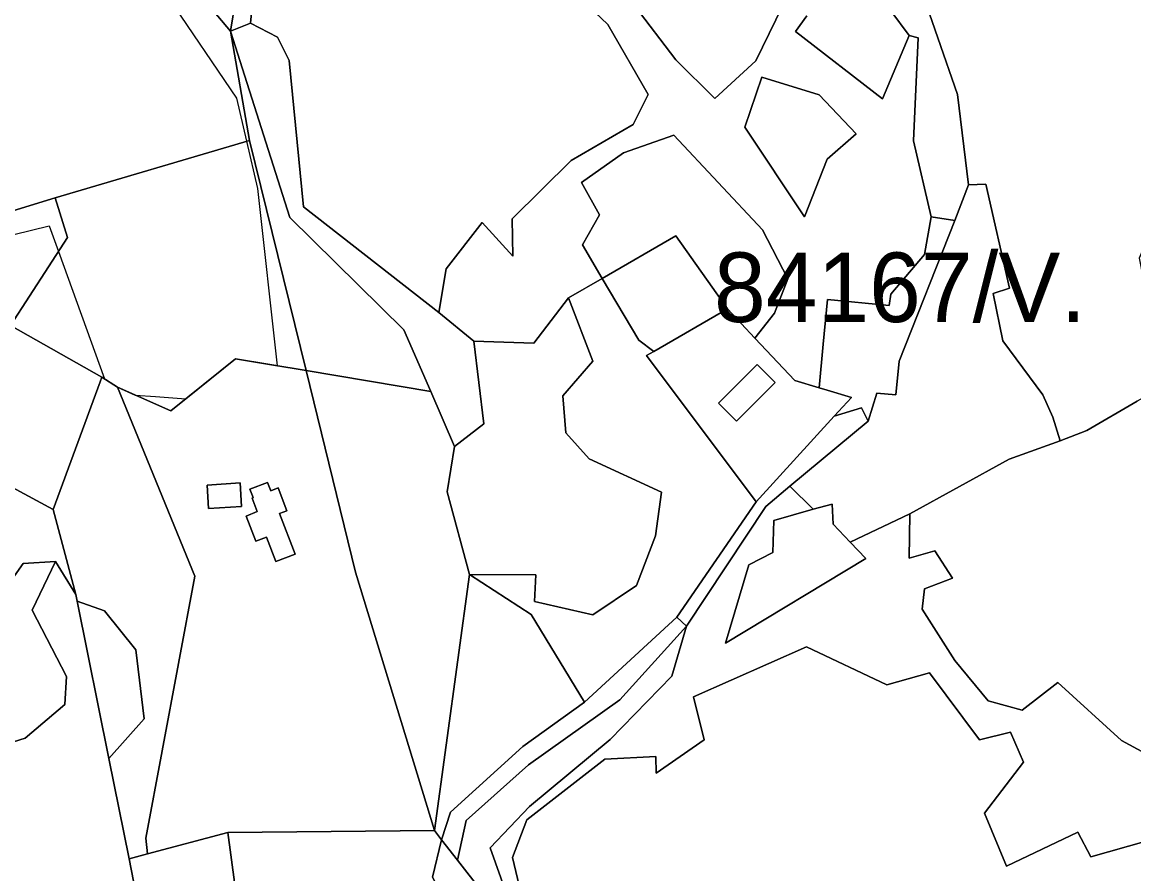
# Model space of a CAD drawing. Extents: x -477304 to -465429, y -1159113 to -1149210.
# Drawn here: x -475105.3 to -474865.5, y -1151408.3 to -1151224.6 of the extents above; entities that cross this region are included whole.
import ezdxf

# ---------------------------------------------------------------- set-up
doc = ezdxf.new("R2010")
doc.units = 0
for name, color, linetype in [('BPEJ_s', 7, 'Continuous'), ('orna_s', 7, 'Continuous'), ('ostatni_s', 7, 'Continuous'), ('PUPFL_s', 7, 'Continuous'), ('trav_porost_s', 7, 'Continuous'), ('zahrada_s', 7, 'Continuous')]:
    doc.layers.add(name, color=color, linetype=linetype)

msp = doc.modelspace()

# ---------------------------------------------------------------- linework, layer by layer
at = {"layer": 'BPEJ_s'}
msp.add_lwpolyline([(-475141.21, -1151278.73), (-475099.5, -1151268.5), (-475097.5, -1151274.05), (-475087.6, -1151301.52), (-475084.79, -1151303.35), (-475080.93, -1151305.06), (-475076.58, -1151305.36), (-475070.02, -1151305.82), (-475059.29, -1151297.19), (-475050.25, -1151298.71), (-475054.5, -1151260.5), (-475056.85, -1151250.3), (-475059, -1151241), (-475088.5, -1151197.5)], dxfattribs=at)
msp.add_lwpolyline([(-475141.21, -1151278.73), (-475099.5, -1151268.5), (-475097.5, -1151274.05), (-475087.6, -1151301.52), (-475084.79, -1151303.35), (-475080.93, -1151305.06), (-475076.58, -1151305.36), (-475070.02, -1151305.82), (-475059.29, -1151297.19), (-475050.25, -1151298.71), (-475054.5, -1151260.5), (-475056.85, -1151250.3), (-475059, -1151241), (-475088.5, -1151197.5)], dxfattribs=at)
at = {"layer": 'orna_s'}
for points in [[(-475121.9, -1151317.2), (-475119.19, -1151311.96), (-475117.35, -1151308.41), (-475107.85, -1151290.01), (-475088.14, -1151301.17), (-475088.52, -1151302.19), (-475098.68, -1151329.69)], [(-475073.3, -1151308.45), (-475059.29, -1151297.19), (-475044.09, -1151299.75), (-475033.4, -1151343.25), (-475016.37, -1151398.97), (-475060.99, -1151399.35), (-475078.27, -1151403.96), (-475078.67, -1151400.58), (-475068.11, -1151344.11), (-475084.79, -1151303.35)], [(-475065.43, -1151324.48), (-475065.15, -1151329.47), (-475058.04, -1151329.07), (-475058.32, -1151323.98)], [(-475048.2, -1151329.99), (-475050.1, -1151325.06), (-475051.69, -1151325.67), (-475052.38, -1151323.87), (-475056.21, -1151325.35), (-475055.51, -1151327.15), (-475055.74, -1151327.24), (-475054.61, -1151330.17), (-475057.04, -1151331.11), (-475054.94, -1151336.55), (-475052.63, -1151335.66), (-475050.59, -1151340.95), (-475046.41, -1151339.34), (-475049.78, -1151330.6)], [(-475060.99, -1151399.35), (-475057.18, -1151427.79), (-475077.46, -1151429.88), (-475082.26, -1151405.02), (-475078.27, -1151403.96)]]:
    msp.add_lwpolyline(points, close=True, dxfattribs=at)
at = {"layer": 'ostatni_s'}
for points in [[(-474969.98, -1151173.03), (-474991.46, -1151166.55), (-474988.11, -1151152.08), (-474960.13, -1151161.77), (-474924.42, -1151177.77), (-474929.4, -1151189), (-474912, -1151215.7), (-474903.51, -1151240.22), (-474901.14, -1151259.66), (-474904.1, -1151267.41), (-474909.19, -1151266.61), (-474913, -1151250.17), (-474912, -1151227.99), (-474913.93, -1151227.46), (-474921.88, -1151216.8), (-474918.53, -1151214), (-474925.86, -1151201.19), (-474937, -1151189.76)], [(-475012.08, -1151316.13), (-475017.18, -1151304.29), (-475022.98, -1151290.97), (-475047.57, -1151266.75), (-475060.36, -1151226.55), (-475056.07, -1151224.83), (-475050.28, -1151227.84), (-475047.71, -1151232.87), (-475044.66, -1151264.4), (-475015.4, -1151287.21), (-475007.86, -1151293.38), (-475005.7, -1151311.26)], [(-475060.36, -1151226.55), (-475047.57, -1151266.75), (-475022.98, -1151290.97), (-475017.18, -1151304.29), (-475044.09, -1151299.75), (-475056.29, -1151250.13)], [(-475107.85, -1151290.01), (-475095.53, -1151271.01), (-475098.2, -1151262.5), (-475056.29, -1151250.13), (-475044.09, -1151299.75), (-475059.29, -1151297.19), (-475073.3, -1151308.45), (-475084.79, -1151303.35), (-475088.14, -1151301.17)], [(-474926.42, -1151305.57), (-474931.65, -1151303.97), (-474933.37, -1151303.48), (-474932.48, -1151294.08), (-474931.57, -1151284.44), (-474918.26, -1151285.7), (-474917.93, -1151283.24), (-474910.61, -1151274.72), (-474909.19, -1151266.61), (-474904.1, -1151267.41), (-474916.1, -1151297.72), (-474916.79, -1151305), (-474920.91, -1151304.61), (-474922.76, -1151310.65), (-474924.21, -1151307.8), (-474930.1, -1151309.59)], [(-474942.86, -1151302.31), (-474951.2, -1151310.68), (-474955.1, -1151306.8), (-474946.76, -1151298.43)], [(-474930.1, -1151309.59), (-474924.21, -1151307.8), (-474922.76, -1151310.65), (-474939.66, -1151324.7), (-474944.9, -1151329.06), (-474962, -1151354.84), (-474964.05, -1151352.96), (-474946.97, -1151328.05)], [(-475058.32, -1151323.98), (-475058.04, -1151329.07), (-475065.15, -1151329.47), (-475065.43, -1151324.48)], [(-475050.1, -1151325.06), (-475048.2, -1151329.99), (-475049.78, -1151330.6), (-475046.41, -1151339.34), (-475050.59, -1151340.95), (-475052.63, -1151335.66), (-475054.94, -1151336.55), (-475057.04, -1151331.11), (-475054.61, -1151330.17), (-475055.74, -1151327.24), (-475055.51, -1151327.15), (-475056.21, -1151325.35), (-475052.38, -1151323.87), (-475051.69, -1151325.67)], [(-475086.62, -1151383.42), (-475093.48, -1151349.48), (-475087.6, -1151351.55), (-475080.8, -1151360), (-475079.05, -1151374.83)], [(-474976.36, -1151370.73), (-474996.09, -1151384.8), (-475009.51, -1151396.79), (-475011.44, -1151405.3), (-475014.84, -1151400.93), (-475012.91, -1151394.95), (-474997.32, -1151380.82), (-474984.01, -1151371.26), (-474964.05, -1151352.96), (-474962, -1151354.84)], [(-475010.6, -1151421.29), (-475016.78, -1151409.02), (-475014.84, -1151400.93), (-475011.44, -1151405.3), (-475000.29, -1151419.64)]]:
    msp.add_lwpolyline(points, close=True, dxfattribs=at)
msp.add_lwpolyline([(-475109.02, -1151346.92), (-475105.1, -1151341.38), (-475098.18, -1151340.89), (-475103.16, -1151351.41), (-475095.79, -1151365.7), (-475096.15, -1151371.76), (-475104.73, -1151378.99), (-475124.91, -1151385.36)], dxfattribs=at)
at = {"layer": 'PUPFL_s'}
for points in [[(-475015.31, -1151145.14), (-475029.81, -1151142), (-475044.82, -1151155.95), (-474996.85, -1151166.28), (-474992.54, -1151171.21), (-474991.46, -1151166.55), (-474969.98, -1151173.03), (-474937, -1151189.76), (-474973.29, -1151181.42), (-474978.83, -1151181.83), (-475002.66, -1151176.68), (-475017.07, -1151176.16), (-475018.09, -1151174.98), (-475045.76, -1151178.7), (-475052.84, -1151180.14), (-475060.36, -1151226.55), (-475096.26, -1151183.96), (-475042.92, -1151144.5), (-475020.98, -1151138.65)], [(-475144.6, -1151276.72), (-475098.2, -1151262.5), (-475095.53, -1151271.01), (-475107.85, -1151290.01), (-475130.68, -1151284.96)]]:
    msp.add_lwpolyline(points, close=True, dxfattribs=at)
for points in [[(-475098.2, -1151262.5), (-475144.6, -1151276.72), (-475178.84, -1151288.36), (-475188.29, -1151293.38), (-475197.96, -1151283.06), (-475204.53, -1151269.52), (-475217.84, -1151231.85), (-475239.71, -1151172.84)], [(-475096.26, -1151183.96), (-475060.36, -1151226.55), (-475056.29, -1151250.13), (-475098.2, -1151262.5)]]:
    msp.add_lwpolyline(points, dxfattribs=at)
at = {"layer": 'trav_porost_s'}
for points in [[(-475054.41, -1151208.13), (-475056.07, -1151224.83), (-475060.36, -1151226.55), (-475052.84, -1151180.14)], [(-474856.06, -1151191.88), (-474850.5, -1151227.4), (-474855.72, -1151237.99), (-474855.66, -1151255.2), (-474864.31, -1151275.47), (-474861.96, -1151287.59), (-474860.18, -1151294.77), (-474858.21, -1151302.73), (-474864.74, -1151306.37), (-474875.64, -1151312.66), (-474881.35, -1151314.91), (-474882.97, -1151309.77), (-474885.1, -1151304.99), (-474893.75, -1151293.3), (-474895.83, -1151283.09), (-474892.31, -1151281.94), (-474897.38, -1151259.52), (-474901.14, -1151259.66), (-474903.51, -1151240.22), (-474912, -1151215.7)], [(-474936.04, -1151223.21), (-474938.45, -1151226.62), (-474919.67, -1151241.13), (-474913.93, -1151227.46), (-474912, -1151227.99), (-474913, -1151250.17), (-474909.19, -1151266.61), (-474910.61, -1151274.72), (-474917.93, -1151283.24), (-474918.26, -1151285.7), (-474931.57, -1151284.44), (-474932.48, -1151294.08), (-474933.37, -1151303.48), (-474938.6, -1151301.9), (-474947.23, -1151292.73), (-474943.03, -1151287.39), (-474940.14, -1151279.96), (-474945.57, -1151269.38), (-474964.73, -1151249), (-474975.61, -1151252.8), (-474984.68, -1151259.2), (-474980.74, -1151266.12), (-474984.46, -1151272.64), (-474980.18, -1151279.87), (-474987.42, -1151284.08), (-474994.97, -1151293.8), (-475007.86, -1151293.38), (-475015.4, -1151287.21), (-475013.84, -1151277.82), (-475006.05, -1151267.82), (-474999.46, -1151275.08), (-474999.59, -1151267), (-474986.86, -1151254.47), (-474973.53, -1151246.68), (-474970.27, -1151240.23), (-474978.98, -1151225.14), (-474998.6, -1151206.44)], [(-474921.88, -1151216.8), (-474913.93, -1151227.46), (-474919.67, -1151241.13), (-474938.45, -1151226.62), (-474936.04, -1151223.21)], [(-474939.83, -1151218.16), (-474947.01, -1151232.94), (-474955.87, -1151241.06), (-474964.33, -1151232.75), (-474973.29, -1151220.91)], [(-474973.29, -1151220.91), (-474964.33, -1151232.75), (-474955.87, -1151241.06), (-474947.01, -1151232.94), (-474939.83, -1151218.16)], [(-474841.95, -1151393.7), (-474868.16, -1151379.49), (-474881.86, -1151367.04), (-474889.55, -1151372.96), (-474896.91, -1151370.95), (-474904.12, -1151362.28), (-474911.15, -1151351.21), (-474910.66, -1151346.81), (-474904.58, -1151344.53), (-474908.44, -1151338.59), (-474913.95, -1151340.17), (-474913.82, -1151330.63), (-474892.34, -1151318.82), (-474881.35, -1151314.91), (-474875.64, -1151312.66), (-474864.74, -1151306.37)], [(-474998.98, -1151417.87), (-475004.34, -1151402.64), (-474995.87, -1151393.75), (-474978.44, -1151379.28), (-474965.16, -1151365.68), (-474962, -1151354.84), (-474944.9, -1151329.06), (-474939.66, -1151324.7), (-474934.65, -1151329.67), (-474943.13, -1151332.06), (-474943.36, -1151338.98), (-474948.53, -1151341.67), (-474953.61, -1151358.53), (-474923.3, -1151340.3), (-474926.66, -1151336.77), (-474913.82, -1151330.63), (-474913.95, -1151340.17), (-474908.44, -1151338.59), (-474904.58, -1151344.53), (-474910.66, -1151346.81), (-474911.15, -1151351.21), (-474904.12, -1151362.28), (-474896.91, -1151370.95), (-474889.55, -1151372.96), (-474881.86, -1151367.04), (-474868.16, -1151379.49), (-474841.95, -1151393.7)], [(-474996.96, -1151415.64), (-474999.56, -1151404.78), (-474996.47, -1151396.66), (-474979.64, -1151383.57), (-474968.61, -1151383), (-474968.56, -1151386.6), (-474958.16, -1151379.4), (-474960.5, -1151370.08), (-474936.07, -1151359.33), (-474918.76, -1151367.51), (-474909.57, -1151364.94), (-474898.76, -1151379.37), (-474892.07, -1151377.74), (-474889.31, -1151384.2), (-474897.69, -1151395.21), (-474892.91, -1151406.62), (-474877.57, -1151399.29), (-474874.75, -1151404.62), (-474862.78, -1151401.22)], [(-474862.78, -1151401.22), (-474874.75, -1151404.62), (-474877.57, -1151399.29), (-474892.91, -1151406.62), (-474897.69, -1151395.21), (-474889.31, -1151384.2), (-474892.07, -1151377.74), (-474898.76, -1151379.37), (-474909.57, -1151364.94), (-474918.76, -1151367.51), (-474936.07, -1151359.33), (-474960.5, -1151370.08), (-474958.16, -1151379.4), (-474968.56, -1151386.6), (-474968.61, -1151383), (-474979.64, -1151383.57), (-474996.47, -1151396.66), (-474999.56, -1151404.78), (-474996.96, -1151415.64)]]:
    msp.add_lwpolyline(points, dxfattribs=at)
for points in [[(-475047.71, -1151232.87), (-475050.28, -1151227.84), (-475056.07, -1151224.83), (-475054.41, -1151208.13), (-475050, -1151194.33), (-475037.4, -1151193.53), (-475018.48, -1151195.89), (-474998.6, -1151206.44), (-474978.98, -1151225.14), (-474970.27, -1151240.23), (-474973.53, -1151246.68), (-474986.86, -1151254.47), (-474999.59, -1151267), (-474999.46, -1151275.08), (-475006.05, -1151267.82), (-475013.84, -1151277.82), (-475015.4, -1151287.21), (-475044.66, -1151264.4)], [(-474933.34, -1151240.25), (-474925.38, -1151248.72), (-474931.62, -1151254.12), (-474936.54, -1151266.6), (-474949.42, -1151247.26), (-474945.74, -1151236.46)], [(-474936.54, -1151266.6), (-474931.62, -1151254.12), (-474925.38, -1151248.72), (-474933.34, -1151240.25), (-474945.74, -1151236.46), (-474949.42, -1151247.26)], [(-474940.14, -1151279.96), (-474943.03, -1151287.39), (-474947.23, -1151292.73), (-474953.12, -1151286.46), (-474964.32, -1151270.65), (-474980.18, -1151279.87), (-474984.46, -1151272.64), (-474980.74, -1151266.12), (-474984.68, -1151259.2), (-474975.61, -1151252.8), (-474964.73, -1151249), (-474945.57, -1151269.38)], [(-474964.32, -1151270.65), (-474953.12, -1151286.46), (-474969.06, -1151295.61), (-474972.31, -1151293.16), (-474980.18, -1151279.87)], [(-474964.05, -1151352.96), (-474984.01, -1151371.26), (-474995.53, -1151352.32), (-475008.82, -1151343.69), (-474994.48, -1151343.79), (-474994.77, -1151349.54), (-474982.2, -1151352.41), (-474972.78, -1151346.11), (-474968.66, -1151335.35), (-474967.41, -1151325.96), (-474983.01, -1151318.78), (-474988, -1151313.15), (-474988.65, -1151305.18), (-474982.24, -1151297.7), (-474987.42, -1151284.08), (-474980.18, -1151279.87), (-474972.31, -1151293.16), (-474969.06, -1151295.61), (-474970.62, -1151296.51), (-474946.97, -1151328.05)], [(-474988, -1151313.15), (-474983.01, -1151318.78), (-474967.41, -1151325.96), (-474968.66, -1151335.35), (-474972.78, -1151346.11), (-474982.2, -1151352.41), (-474994.77, -1151349.54), (-474994.48, -1151343.79), (-475008.82, -1151343.69), (-475013.63, -1151325.93), (-475012.08, -1151316.13), (-475005.7, -1151311.26), (-475007.86, -1151293.38), (-474994.97, -1151293.8), (-474987.42, -1151284.08), (-474982.24, -1151297.7), (-474988.65, -1151305.18)], [(-474930.1, -1151309.59), (-474946.97, -1151328.05), (-474970.62, -1151296.51), (-474969.06, -1151295.61), (-474953.12, -1151286.46), (-474947.23, -1151292.73), (-474938.6, -1151301.9), (-474933.37, -1151303.48), (-474931.65, -1151303.97), (-474926.42, -1151305.57)], [(-475124.07, -1151330.25), (-475129.87, -1151325.94), (-475161.9, -1151310.08), (-475162.82, -1151302.08), (-475164.72, -1151296.74), (-475172.77, -1151293.2), (-475171.08, -1151305.1), (-475163.91, -1151314.26), (-475179.6, -1151302.77), (-475188.29, -1151293.38), (-475178.84, -1151288.36), (-475158.68, -1151298.26), (-475121.9, -1151317.2), (-475098.68, -1151329.69), (-475093.77, -1151348.04), (-475098.18, -1151340.89), (-475105.1, -1151341.38), (-475109.02, -1151346.92), (-475127.8, -1151336.38)], [(-474942.86, -1151302.31), (-474946.76, -1151298.43), (-474955.1, -1151306.8), (-474951.2, -1151310.68)], [(-475068.11, -1151344.11), (-475078.67, -1151400.58), (-475078.27, -1151403.96), (-475082.26, -1151405.02), (-475086.62, -1151383.42), (-475079.05, -1151374.83), (-475080.8, -1151360), (-475087.6, -1151351.55), (-475093.48, -1151349.48), (-475093.77, -1151348.04), (-475098.68, -1151329.69), (-475088.52, -1151302.19), (-475088.14, -1151301.17), (-475084.79, -1151303.35)], [(-475008.82, -1151343.69), (-475016.37, -1151398.97), (-475033.4, -1151343.25), (-475044.09, -1151299.75), (-475017.18, -1151304.29), (-475012.08, -1151316.13), (-475013.63, -1151325.93)], [(-474943.13, -1151332.06), (-474934.65, -1151329.67), (-474930.56, -1151328.52), (-474930.38, -1151332.86), (-474926.66, -1151336.77), (-474923.3, -1151340.3), (-474953.61, -1151358.53), (-474948.53, -1151341.67), (-474943.36, -1151338.98)], [(-475077.46, -1151429.88), (-475130.42, -1151438.02), (-475153.01, -1151444.89), (-475179.97, -1151451.76), (-475213.34, -1151457.24), (-475215.93, -1151423.64), (-475206.57, -1151412.14), (-475177, -1151398.54), (-475135.17, -1151384.64), (-475124.91, -1151385.36), (-475104.73, -1151378.99), (-475096.15, -1151371.76), (-475095.79, -1151365.7), (-475103.16, -1151351.41), (-475098.18, -1151340.89), (-475093.77, -1151348.04), (-475093.48, -1151349.48), (-475086.62, -1151383.42), (-475082.26, -1151405.02)], [(-475012.91, -1151394.95), (-475014.84, -1151400.93), (-475016.37, -1151398.97), (-475008.82, -1151343.69), (-474995.53, -1151352.32), (-474984.01, -1151371.26), (-474997.32, -1151380.82)], [(-475000.29, -1151419.64), (-475011.44, -1151405.3), (-475009.51, -1151396.79), (-474996.09, -1151384.8), (-474976.36, -1151370.73), (-474962, -1151354.84), (-474965.16, -1151365.68), (-474978.44, -1151379.28), (-474995.87, -1151393.75), (-475004.34, -1151402.64), (-474998.98, -1151417.87), (-474989.47, -1151430.51), (-474993.76, -1151429.67), (-474998.64, -1151426.37)], [(-475060.99, -1151399.35), (-475016.37, -1151398.97), (-475014.84, -1151400.93), (-475016.78, -1151409.02), (-475010.6, -1151421.29), (-475040.18, -1151426.03), (-475044.87, -1151426.5), (-475057.18, -1151427.79)]]:
    msp.add_lwpolyline(points, close=True, dxfattribs=at)
at = {"layer": 'zahrada_s'}
msp.add_lwpolyline([(-474897.38, -1151259.52), (-474892.31, -1151281.94), (-474895.83, -1151283.09), (-474893.75, -1151293.3), (-474885.1, -1151304.99), (-474882.97, -1151309.77), (-474881.35, -1151314.91), (-474892.34, -1151318.82), (-474913.82, -1151330.63), (-474926.66, -1151336.77), (-474930.38, -1151332.86), (-474930.56, -1151328.52), (-474934.65, -1151329.67), (-474939.66, -1151324.7), (-474922.76, -1151310.65), (-474920.91, -1151304.61), (-474916.79, -1151305), (-474916.1, -1151297.72), (-474904.1, -1151267.41), (-474901.14, -1151259.66)], close=True, dxfattribs=at)

# ---------------------------------------------------------------- texts
at = {"layer": 'BPEJ_s'}
msp.add_text('84167/V.', height=15, dxfattribs=at).set_placement((-474956.05, -1151289.28))

doc.saveas('drawing.dxf')
